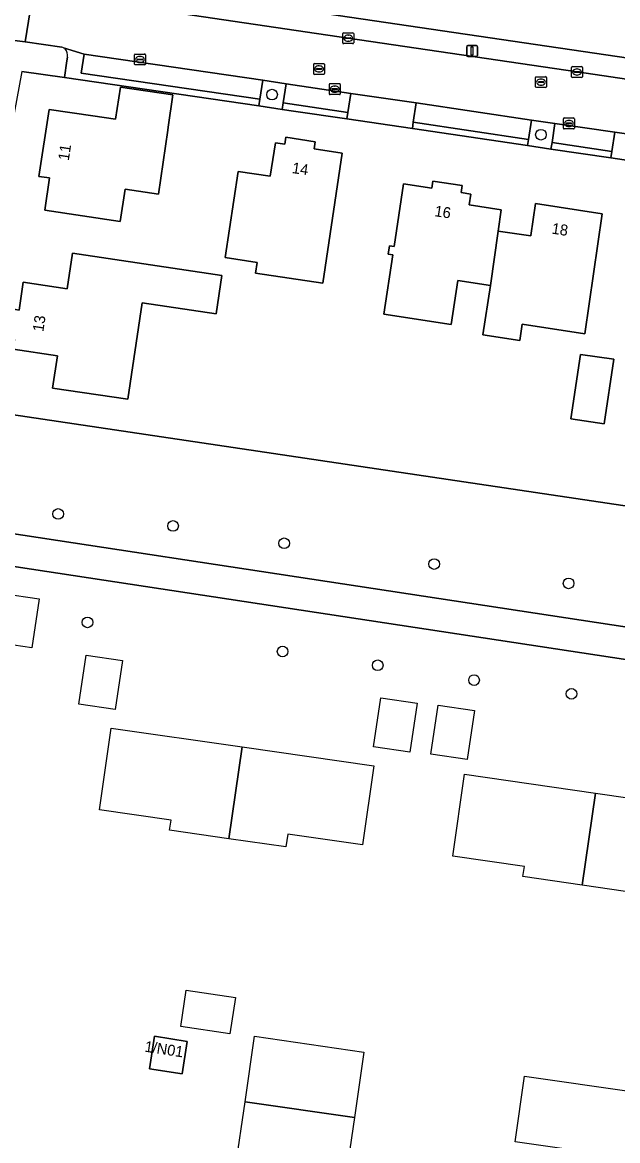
# Model space of a CAD drawing. Extents: x 164148 to 165261, y 382513 to 383432.
# Drawn here: x 164672.8 to 164727.4, y 382951.2 to 383053.9 of the extents above; entities that cross this region are included whole.
import ezdxf

# ---------------------------------------------------------------- set-up
doc = ezdxf.new("R2010")
doc.units = 0
for name, color, linetype in [('IMGEO_Boom', 7, 'Continuous'), ('IMGEO_Erf', 7, 'Continuous'), ('IMGEO_Fietspad_gesloten', 7, 'Continuous'), ('IMGEO_Groenvoorziening', 7, 'Continuous'), ('IMGEO_Kolk', 7, 'Continuous'), ('IMGEO_Lichtmast', 7, 'Continuous'), ('IMGEO_Pand', 7, 'Continuous'), ('IMGEO_Pand_nummerreeks', 7, 'Continuous'), ('IMGEO_Pand_vergunning_verleend', 7, 'Continuous'), ('IMGEO_Parkeervlak_open', 7, 'Continuous'), ('IMGEO_Rijbaan_lokaal_open', 7, 'Continuous'), ('IMGEO_Rioolput', 7, 'Continuous'), ('IMGEO_Voetpad_open', 7, 'Continuous')]:
    doc.layers.add(name, color=color, linetype=linetype)

msp = doc.modelspace()

# ---------------------------------------------------------------- linework, layer by layer
at = {"layer": 'IMGEO_Boom'}
for centre in [(164695.7, 383047.25), (164720.4, 383043.57), (164676.06, 383008.76), (164686.61, 383007.66), (164696.82, 383006.07), (164710.6, 383004.16), (164722.94, 383002.39), (164678.75, 382998.81), (164696.67, 382996.13), (164705.41, 382994.87), (164714.26, 382993.51), (164723.21, 382992.25)]:
    msp.add_circle(centre, 0.489, dxfattribs=at)
at = {"layer": 'IMGEO_Erf'}
msp.add_lwpolyline([(164685.42, 383135.13), (164682.71, 383117.52), (164682.28, 383114.45), (164685.33, 383114), (164688.26, 383113.61), (164687.87, 383110.69), (164684.94, 383111.04), (164681.86, 383111.47), (164680.37, 383101.25), (164679.48, 383095.31), (164679.33, 383094.34), (164679.22, 383092.55), (164677.94, 383082.47), (164677.67, 383082.49), (164677.5, 383081.52), (164676.6, 383075.67), (164674.06, 383058.63), (164743.46, 383048.39), (164750.22, 383047.41), (164757.63, 383053.52), (164711.83, 383108.45)], dxfattribs=at)
for points in [[(164773.62, 383034.37), (164756.91, 383036.85), (164756.95, 383037.01), (164750.96, 383037.88), (164745.47, 383038.7), (164743.33, 383039.01), (164732.54, 383040.59), (164726.83, 383041.44), (164721.32, 383042.25), (164719.18, 383042.57), (164708.59, 383044.13), (164702.57, 383045.03), (164697.67, 383045.73), (164696.64, 383045.89), (164694.5, 383046.22), (164676.63, 383048.82), (164672.72, 383049.38), (164670.37, 383036.74), (164669.46, 383030.81), (164668.04, 383018.43), (164792.93, 382999.88), (164794.33, 383009.58), (164793.99, 383009.98)], [(164685.26, 383038.11), (164682.2, 383038.56), (164681.76, 383035.6), (164674.83, 383036.64), (164675.27, 383039.6), (164674.29, 383039.75), (164675.22, 383045.9), (164679.25, 383045.3), (164681.32, 383044.99), (164681.77, 383047.95), (164686.6, 383047.22), (164686.16, 383044.26), (164686.12, 383044)], [(164700.38, 383029.95), (164694.19, 383030.86), (164694.34, 383031.85), (164691.39, 383032.29), (164692.59, 383040.2), (164695.54, 383039.77), (164696.01, 383042.82), (164696.87, 383042.69), (164696.97, 383043.34), (164699.67, 383042.93), (164699.57, 383042.28), (164702.14, 383041.89)], [(164724.44, 383025.3), (164718.68, 383026.17), (164718.45, 383024.68), (164715.07, 383025.19), (164715.76, 383029.73), (164712.77, 383030.18), (164712.16, 383026.16), (164705.98, 383027.09), (164706.81, 383032.55), (164706.37, 383032.62), (164706.49, 383033.38), (164706.92, 383033.32), (164707.79, 383039.05), (164710.38, 383038.66), (164710.48, 383039.32), (164713.17, 383038.92), (164713.07, 383038.26), (164713.95, 383038.12), (164713.8, 383037.14), (164716.76, 383036.69), (164716.46, 383034.72), (164719.46, 383034.28), (164719.47, 383034.32), (164719.89, 383037.25), (164726.04, 383036.32)], [(164690.56, 383027.14), (164683.78, 383028.15), (164682.46, 383019.29), (164675.54, 383020.32), (164675.98, 383023.29), (164671.93, 383023.9), (164672.06, 383024.77), (164671.4, 383024.87), (164671.8, 383027.58), (164672.46, 383027.48), (164672.85, 383030.04), (164676.88, 383029.44), (164677.37, 383032.71), (164691.09, 383030.66)], [(164727.09, 383022.96), (164726.22, 383017.04), (164723.14, 383017.49), (164724.02, 383023.41)]]:
    msp.add_lwpolyline(points, close=True, dxfattribs=at)
at = {"layer": 'IMGEO_Fietspad_gesloten'}
for points in [[(164659.71, 383008.8), (164659.27, 383005.88), (164764.64, 382989.85), (164848.68, 382977.1), (164852.65, 382976.48)], [(164853.35, 382979.4), (164849.16, 382980.04), (164765.13, 382992.77), (164659.71, 383008.8)]]:
    msp.add_lwpolyline(points, dxfattribs=at)
at = {"layer": 'IMGEO_Groenvoorziening'}
for points in [[(164676.4, 383051.61), (164673.04, 383052.1), (164672.04, 383052.23)], [(164672.72, 383049.38), (164676.63, 383048.82), (164676.86, 383050.36), (164676.91, 383050.69)], [(164807.06, 382994.32), (164794.33, 383009.58), (164792.93, 382999.88), (164668.04, 383018.43)], [(164659.71, 383008.8), (164765.13, 382992.77), (164849.16, 382980.04)], [(164852.65, 382976.48), (164848.68, 382977.1), (164764.64, 382989.85), (164659.27, 383005.88), (164658.5, 383000.69), (164650.93, 382950.3), (164641.67, 382887.26), (164640.8, 382881.34), (164637.73, 382860.44), (164636.91, 382854.85), (164636.82, 382854.45), (164636.64, 382853.58)]]:
    msp.add_lwpolyline(points, dxfattribs=at)
for points in [[(164696.99, 383048.25), (164694.86, 383048.57), (164694.58, 383046.82), (164694.5, 383046.22), (164696.64, 383045.89), (164696.73, 383046.49)], [(164721.67, 383044.59), (164719.52, 383044.91), (164719.27, 383043.14), (164719.18, 383042.57), (164721.32, 383042.25), (164721.42, 383042.85)], [(164684.46, 382957.82), (164684.91, 382960.81), (164687.91, 382960.35), (164687.46, 382957.36)]]:
    msp.add_lwpolyline(points, close=True, dxfattribs=at)
for centre, radius, start, end in [((164676.27, 383050.99), 0.629, 64.7595, 77.8658), ((164676.25, 383050.94), 0.681, 46.8312, 64.8969), ((164675.99, 383050.85), 0.932, 350.0421, 39.4226)]:
    msp.add_arc(centre, radius, start, end, dxfattribs=at)
at = {"layer": 'IMGEO_Kolk'}
for p, q in [((164702.2, 383052), (164702.2, 383052.86)), ((164702.27, 383052.93), (164703.12, 383052.93)), ((164702.68, 383052.71), (164702.71, 383052.71)), ((164703.2, 383052.86), (164703.2, 383052)), ((164703.12, 383051.93), (164702.27, 383051.93)), ((164702.45, 383052.42), (164702.45, 383052.44)), ((164702.89, 383052.39), (164702.49, 383052.39)), ((164702.5, 383052.47), (164702.9, 383052.47)), ((164702.71, 383052.15), (164702.68, 383052.15)), ((164702.94, 383052.44), (164702.94, 383052.42)), ((164683.07, 383050.05), (164683.07, 383050.91)), ((164683.14, 383050.98), (164683.99, 383050.98)), ((164683.37, 383050.52), (164683.77, 383050.52)), ((164683.55, 383050.76), (164683.58, 383050.76)), ((164684.07, 383050.91), (164684.07, 383050.05)), ((164683.99, 383049.98), (164683.14, 383049.98)), ((164683.32, 383050.47), (164683.32, 383050.49)), ((164683.76, 383050.44), (164683.36, 383050.44)), ((164683.58, 383050.2), (164683.55, 383050.2)), ((164683.81, 383050.49), (164683.81, 383050.47)), ((164723.22, 383048.9), (164723.22, 383049.75)), ((164723.29, 383049.83), (164724.14, 383049.83)), ((164723.7, 383049.61), (164723.73, 383049.61)), ((164724.22, 383049.75), (164724.22, 383048.9)), ((164724.14, 383048.83), (164723.29, 383048.83)), ((164723.47, 383049.32), (164723.47, 383049.33)), ((164723.91, 383049.28), (164723.51, 383049.28)), ((164723.52, 383049.37), (164723.91, 383049.37)), ((164723.73, 383049.05), (164723.7, 383049.05)), ((164723.96, 383049.33), (164723.96, 383049.32)), ((164700.97, 383047.33), (164700.97, 383048.19)), ((164701.04, 383048.26), (164701.89, 383048.26)), ((164701.22, 383047.75), (164701.22, 383047.77)), ((164701.66, 383047.72), (164701.26, 383047.72)), ((164701.27, 383047.8), (164701.66, 383047.8)), ((164701.45, 383048.04), (164701.48, 383048.04)), ((164701.48, 383047.48), (164701.45, 383047.48)), ((164701.71, 383047.77), (164701.71, 383047.75)), ((164701.97, 383048.19), (164701.97, 383047.33)), ((164701.89, 383047.26), (164701.04, 383047.26)), ((164722.47, 383044.18), (164722.47, 383045.03)), ((164722.54, 383045.11), (164723.4, 383045.11)), ((164722.73, 383044.6), (164722.73, 383044.61)), ((164722.77, 383044.65), (164723.17, 383044.65)), ((164723.16, 383044.56), (164722.77, 383044.56)), ((164722.96, 383044.89), (164722.98, 383044.89)), ((164723.21, 383044.61), (164723.21, 383044.6)), ((164723.47, 383045.03), (164723.47, 383044.18)), ((164723.4, 383044.11), (164722.54, 383044.11)), ((164722.98, 383044.33), (164722.95, 383044.33))]:
    msp.add_line(p, q, dxfattribs=at)
for points in [[(164702.2, 383052), (164702.2, 383052.86)], [(164702.27, 383052.93), (164703.12, 383052.93)], [(164703.2, 383052.86), (164703.2, 383052)], [(164703.12, 383051.93), (164702.27, 383051.93)], [(164683.07, 383050.05), (164683.07, 383050.91)], [(164683.14, 383050.98), (164683.99, 383050.98)], [(164684.07, 383050.91), (164684.07, 383050.05)], [(164683.99, 383049.98), (164683.14, 383049.98)], [(164723.22, 383048.9), (164723.22, 383049.75)], [(164723.29, 383049.83), (164724.14, 383049.83)], [(164724.22, 383049.75), (164724.22, 383048.9)], [(164724.14, 383048.83), (164723.29, 383048.83)], [(164700.97, 383047.33), (164700.97, 383048.19)], [(164701.04, 383048.26), (164701.89, 383048.26)], [(164701.97, 383048.19), (164701.97, 383047.33)], [(164701.89, 383047.26), (164701.04, 383047.26)], [(164722.47, 383044.18), (164722.47, 383045.03)], [(164722.54, 383045.11), (164723.4, 383045.11)], [(164723.47, 383045.03), (164723.47, 383044.18)], [(164723.4, 383044.11), (164722.54, 383044.11)]]:
    msp.add_lwpolyline(points, dxfattribs=at)
for centre, radius, start, end in [((164702.27, 383052.85), 0.0765, 91.552, 178.448), ((164702.27, 383052.85), 0.0765, 91.552, 178.448), ((164703.12, 383052.85), 0.0765, 1.552, 88.448), ((164703.12, 383052.85), 0.0765, 1.552, 88.448), ((164702.27, 383052), 0.0765, 181.552, 268.448), ((164702.27, 383052), 0.0765, 181.552, 268.448), ((164702.5, 383052.43), 0.0403, 85.8775, 175.7526), ((164702.49, 383052.42), 0.0366, 178.938, 274.7102), ((164702.9, 383052.43), 0.043, 264.8664, 352.4533), ((164702.9, 383052.43), 0.0386, 1.7309, 96.639), ((164703.12, 383052), 0.0765, 271.552, 358.448), ((164703.12, 383052), 0.0765, 271.552, 358.448), ((164683.14, 383050.91), 0.0765, 91.552, 178.448), ((164683.14, 383050.91), 0.0765, 91.552, 178.448), ((164683.37, 383050.48), 0.0403, 85.8775, 175.7526), ((164683.77, 383050.49), 0.0386, 1.7309, 96.639), ((164683.99, 383050.91), 0.0765, 1.552, 88.448), ((164683.99, 383050.91), 0.0765, 1.552, 88.448), ((164683.14, 383050.06), 0.0765, 181.552, 268.448), ((164683.14, 383050.06), 0.0765, 181.552, 268.448), ((164683.36, 383050.47), 0.0366, 178.938, 274.7102), ((164683.77, 383050.48), 0.043, 264.8664, 352.4533), ((164683.99, 383050.06), 0.0765, 271.552, 358.448), ((164683.99, 383050.06), 0.0765, 271.552, 358.448), ((164723.29, 383049.75), 0.0765, 91.552, 178.448), ((164723.29, 383049.75), 0.0765, 91.552, 178.448), ((164724.14, 383049.75), 0.0765, 1.552, 88.448), ((164724.14, 383049.75), 0.0765, 1.552, 88.448), ((164723.29, 383048.9), 0.0765, 181.552, 268.448), ((164723.29, 383048.9), 0.0765, 181.552, 268.448), ((164723.51, 383049.33), 0.0403, 85.8775, 175.7526), ((164723.51, 383049.32), 0.0366, 178.938, 274.7102), ((164723.92, 383049.33), 0.0386, 1.7309, 96.639), ((164723.92, 383049.33), 0.043, 264.8664, 352.4533), ((164724.14, 383048.9), 0.0765, 271.552, 358.448), ((164724.14, 383048.9), 0.0765, 271.552, 358.448), ((164701.04, 383048.18), 0.0765, 91.552, 178.448), ((164701.04, 383048.18), 0.0765, 91.552, 178.448), ((164701.26, 383047.76), 0.0403, 85.8775, 175.7526), ((164701.26, 383047.75), 0.0366, 178.938, 274.7102), ((164701.67, 383047.76), 0.0386, 1.7309, 96.639), ((164701.67, 383047.76), 0.043, 264.8664, 352.4533), ((164701.89, 383048.18), 0.0765, 1.552, 88.448), ((164701.89, 383048.18), 0.0765, 1.552, 88.448), ((164701.04, 383047.33), 0.0765, 181.552, 268.448), ((164701.04, 383047.33), 0.0765, 181.552, 268.448), ((164701.89, 383047.33), 0.0765, 271.552, 358.448), ((164701.89, 383047.33), 0.0765, 271.552, 358.448), ((164722.54, 383045.03), 0.0765, 91.552, 178.448), ((164722.54, 383045.03), 0.0765, 91.552, 178.448), ((164722.77, 383044.61), 0.0403, 85.8775, 175.7526), ((164722.76, 383044.6), 0.0366, 178.938, 274.7102), ((164723.17, 383044.61), 0.043, 264.8664, 352.4533), ((164723.17, 383044.61), 0.0386, 1.7309, 96.639), ((164723.39, 383045.03), 0.0765, 1.552, 88.448), ((164723.39, 383045.03), 0.0765, 1.552, 88.448), ((164722.54, 383044.18), 0.0765, 181.552, 268.448), ((164722.54, 383044.18), 0.0765, 181.552, 268.448), ((164723.39, 383044.18), 0.0765, 271.552, 358.448), ((164723.39, 383044.18), 0.0765, 271.552, 358.448)]:
    msp.add_arc(centre, radius, start, end, dxfattribs=at)
for centre, major_axis, ratio, start_param, end_param in [((164702.68, 383052.43), (-0.387, 0.002), 0.722429, 4.712389, 7.853982), ((164702.71, 383052.43), (-0.39, 0.002), 0.717154, 1.570796, 4.712389), ((164683.55, 383050.48), (-0.387, 0.002), 0.722429, 4.712389, 7.853982), ((164683.58, 383050.48), (-0.39, 0.002), 0.717154, 1.570796, 4.712389), ((164723.7, 383049.33), (-0.387, 0.002), 0.722429, 4.712389, 7.853982), ((164723.73, 383049.33), (-0.39, 0.002), 0.717154, 1.570796, 4.712389), ((164701.45, 383047.76), (-0.387, 0.002), 0.722429, 4.712389, 7.853982), ((164701.48, 383047.76), (-0.39, 0.002), 0.717154, 1.570796, 4.712389), ((164722.96, 383044.61), (-0.387, 0.002), 0.722429, 4.712389, 7.853982), ((164722.98, 383044.61), (-0.39, 0.002), 0.717154, 1.570796, 4.712389)]:
    msp.add_ellipse(centre, major_axis=major_axis, ratio=ratio, start_param=start_param, end_param=end_param, dxfattribs=at)
at = {"layer": 'IMGEO_Lichtmast'}
for p, q in [((164713.58, 383050.85), (164713.58, 383051.65)), ((164713.58, 383051.65), (164713.58, 383050.85)), ((164713.68, 383051.75), (164714.47, 383051.75)), ((164714.47, 383051.75), (164713.68, 383051.75)), ((164714.57, 383051.65), (164714.57, 383050.85)), ((164714.57, 383050.85), (164714.57, 383051.65)), ((164714.47, 383050.75), (164713.68, 383050.75)), ((164713.68, 383050.75), (164714.47, 383050.75))]:
    msp.add_line(p, q, dxfattribs=at)
msp.add_lwpolyline([(164714, 383051.63), (164714.15, 383051.63), (164714.15, 383050.88), (164714, 383050.88), (164714, 383051.63)], dxfattribs=at)
for centre, start, end in [((164713.68, 383051.65), 90, 180), ((164713.68, 383051.65), 90, 180), ((164714.47, 383051.65), 0, 90), ((164714.47, 383051.65), 360, 90), ((164713.68, 383050.85), 180, 270), ((164713.68, 383050.85), 180, 270), ((164714.47, 383050.85), 270, 0), ((164714.47, 383050.85), 270, 0)]:
    msp.add_arc(centre, 0.1, start, end, dxfattribs=at)
at = {"layer": 'IMGEO_Pand'}
for points in [[(164686.12, 383044), (164686.16, 383044.26), (164686.6, 383047.22), (164681.77, 383047.95), (164681.32, 383044.99), (164679.25, 383045.3), (164675.22, 383045.9), (164674.29, 383039.75), (164675.27, 383039.6), (164674.83, 383036.64), (164681.76, 383035.6), (164682.2, 383038.56), (164685.26, 383038.11)], [(164702.14, 383041.89), (164699.57, 383042.28), (164699.67, 383042.93), (164696.97, 383043.34), (164696.87, 383042.69), (164696.01, 383042.82), (164695.54, 383039.77), (164692.59, 383040.2), (164691.39, 383032.29), (164694.34, 383031.85), (164694.19, 383030.86), (164700.38, 383029.95)], [(164716.46, 383034.72), (164716.76, 383036.69), (164713.8, 383037.14), (164713.95, 383038.12), (164713.07, 383038.26), (164713.17, 383038.92), (164710.48, 383039.32), (164710.38, 383038.66), (164707.79, 383039.05), (164706.92, 383033.32), (164706.49, 383033.38), (164706.37, 383032.62), (164706.81, 383032.55), (164705.98, 383027.09), (164712.16, 383026.16), (164712.77, 383030.18), (164715.76, 383029.73)], [(164719.89, 383037.25), (164719.47, 383034.32), (164719.46, 383034.28), (164716.46, 383034.72), (164715.76, 383029.73), (164715.07, 383025.19), (164718.45, 383024.68), (164718.68, 383026.17), (164724.44, 383025.3), (164726.04, 383036.32)], [(164683.78, 383028.15), (164690.56, 383027.14), (164691.09, 383030.66), (164677.37, 383032.71), (164676.88, 383029.44), (164672.85, 383030.04), (164672.46, 383027.48), (164671.8, 383027.58), (164671.4, 383024.87), (164672.06, 383024.77), (164671.93, 383023.9), (164675.98, 383023.29), (164675.54, 383020.32), (164682.46, 383019.29)], [(164727.09, 383022.96), (164724.02, 383023.41), (164723.14, 383017.49), (164726.22, 383017.04)], [(164684.91, 382960.81), (164684.46, 382957.82), (164687.46, 382957.36), (164687.91, 382960.35)]]:
    msp.add_lwpolyline(points, close=True, dxfattribs=at)
at = {"layer": 'IMGEO_Pand_vergunning_verleend'}
for points in [[(164670.3, 382996.95), (164670.97, 383001.46), (164674.3, 383000.97), (164673.64, 382996.46)], [(164677.96, 382991.31), (164678.63, 382995.81), (164681.97, 382995.31), (164681.3, 382990.81)], [(164705.01, 382987.38), (164705.68, 382991.88), (164709.02, 382991.39), (164708.35, 382986.88)], [(164710.28, 382986.71), (164710.95, 382991.21), (164714.29, 382990.72), (164713.62, 382986.21)], [(164679.85, 382981.6), (164680.93, 382989.11), (164692.95, 382987.39), (164691.74, 382978.94), (164686.29, 382979.72), (164686.43, 382980.66)], [(164691.74, 382978.94), (164692.95, 382987.39), (164705.05, 382985.65), (164704.01, 382978.4), (164697.14, 382979.38), (164696.96, 382978.19)], [(164712.3, 382977.35), (164713.38, 382984.86), (164725.4, 382983.13), (164724.19, 382974.68), (164718.75, 382975.47), (164718.88, 382976.41)], [(164724.19, 382974.68), (164725.4, 382983.13), (164737.5, 382981.4), (164736.46, 382974.14), (164729.59, 382975.13), (164729.42, 382973.93)], [(164687.32, 382961.7), (164687.82, 382965.04), (164692.33, 382964.37), (164691.83, 382961.03)], [(164693.23, 382954.8), (164694.09, 382960.81), (164704.14, 382959.36), (164703.27, 382953.35)], [(164718.03, 382951.14), (164718.9, 382957.15), (164728.94, 382955.7), (164728.07, 382949.69)], [(164692.36, 382948.79), (164693.23, 382954.8), (164703.27, 382953.35), (164702.4, 382947.34)]]:
    msp.add_lwpolyline(points, close=True, dxfattribs=at)
at = {"layer": 'IMGEO_Parkeervlak_open'}
for points in [[(164694.86, 383048.57), (164678.43, 383050.98), (164678.17, 383049.21), (164694.58, 383046.82)], [(164702.93, 383047.37), (164696.99, 383048.25), (164696.73, 383046.49), (164702.66, 383045.62)], [(164719.52, 383044.91), (164708.94, 383046.5), (164708.68, 383044.73), (164719.27, 383043.14)], [(164727.19, 383043.8), (164721.67, 383044.59), (164721.42, 383042.85), (164726.9, 383042.04)]]:
    msp.add_lwpolyline(points, close=True, dxfattribs=at)
at = {"layer": 'IMGEO_Rijbaan_lokaal_open'}
for points in [[(164672.04, 383052.23), (164673.04, 383052.1), (164673.76, 383056.68), (164673.1, 383056.79)], [(164723.72, 383049.33), (164702.7, 383052.43), (164684.63, 383055.09), (164673.76, 383056.68), (164673.04, 383052.1), (164676.4, 383051.61)], [(164676.54, 383051.56), (164678.43, 383050.98), (164694.86, 383048.57), (164696.99, 383048.25), (164702.93, 383047.37), (164708.94, 383046.5), (164719.52, 383044.91), (164721.67, 383044.59), (164727.19, 383043.8), (164732.89, 383042.97), (164743.67, 383041.35), (164745.82, 383041.05), (164751.34, 383040.23), (164753.98, 383039.85)], [(164753.99, 383044.96), (164749.89, 383045.47), (164743.73, 383046.37), (164723.72, 383049.33)]]:
    msp.add_lwpolyline(points, dxfattribs=at)
msp.add_arc((164676.27, 383050.99), 0.629, 64.7595, 77.8658, dxfattribs=at)
at = {"layer": 'IMGEO_Rioolput'}
for p, q in [((164699.53, 383049.18), (164699.53, 383050.04)), ((164699.6, 383050.11), (164700.45, 383050.11)), ((164699.78, 383049.6), (164699.78, 383049.62)), ((164700.22, 383049.57), (164699.82, 383049.57)), ((164699.83, 383049.65), (164700.23, 383049.65)), ((164700.01, 383049.89), (164700.04, 383049.89)), ((164700.27, 383049.62), (164700.27, 383049.6)), ((164700.53, 383050.04), (164700.53, 383049.18)), ((164700.45, 383049.11), (164699.6, 383049.11)), ((164700.04, 383049.33), (164700.01, 383049.33)), ((164719.91, 383047.98), (164719.91, 383048.83)), ((164719.98, 383048.9), (164720.83, 383048.9)), ((164720.4, 383048.68), (164720.42, 383048.68)), ((164720.91, 383048.83), (164720.91, 383047.98)), ((164720.83, 383047.9), (164719.98, 383047.9)), ((164720.17, 383048.4), (164720.17, 383048.41)), ((164720.21, 383048.45), (164720.61, 383048.45)), ((164720.6, 383048.36), (164720.21, 383048.36)), ((164720.42, 383048.12), (164720.39, 383048.12)), ((164720.65, 383048.41), (164720.65, 383048.4))]:
    msp.add_line(p, q, dxfattribs=at)
for points in [[(164699.53, 383049.18), (164699.53, 383050.04)], [(164699.6, 383050.11), (164700.45, 383050.11)], [(164700.53, 383050.04), (164700.53, 383049.18)], [(164700.45, 383049.11), (164699.6, 383049.11)], [(164719.91, 383047.98), (164719.91, 383048.83)], [(164719.98, 383048.9), (164720.83, 383048.9)], [(164720.91, 383048.83), (164720.91, 383047.98)], [(164720.83, 383047.9), (164719.98, 383047.9)]]:
    msp.add_lwpolyline(points, dxfattribs=at)
for centre, radius, start, end in [((164699.6, 383050.03), 0.0765, 91.552, 178.448), ((164699.6, 383050.03), 0.0765, 91.552, 178.448), ((164699.83, 383049.61), 0.0403, 85.8775, 175.7526), ((164699.82, 383049.6), 0.0366, 178.938, 274.7102), ((164700.23, 383049.61), 0.043, 264.8664, 352.4533), ((164700.23, 383049.61), 0.0386, 1.7309, 96.639), ((164700.45, 383050.03), 0.0765, 1.552, 88.448), ((164700.45, 383050.03), 0.0765, 1.552, 88.448), ((164699.6, 383049.18), 0.0765, 181.552, 268.448), ((164699.6, 383049.18), 0.0765, 181.552, 268.448), ((164700.45, 383049.18), 0.0765, 271.552, 358.448), ((164700.45, 383049.18), 0.0765, 271.552, 358.448), ((164719.98, 383048.83), 0.0765, 91.552, 178.448), ((164719.98, 383048.83), 0.0765, 91.552, 178.448), ((164720.83, 383048.83), 0.0765, 1.552, 88.448), ((164720.83, 383048.83), 0.0765, 1.552, 88.448), ((164719.98, 383047.98), 0.0765, 181.552, 268.448), ((164719.98, 383047.98), 0.0765, 181.552, 268.448), ((164720.21, 383048.41), 0.0403, 85.8775, 175.7526), ((164720.2, 383048.4), 0.0366, 178.938, 274.7102), ((164720.61, 383048.4), 0.043, 264.8664, 352.4533), ((164720.61, 383048.41), 0.0386, 1.7309, 96.639), ((164720.83, 383047.98), 0.0765, 271.552, 358.448), ((164720.83, 383047.98), 0.0765, 271.552, 358.448)]:
    msp.add_arc(centre, radius, start, end, dxfattribs=at)
for centre, major_axis, ratio, start_param, end_param in [((164700.01, 383049.61), (-0.387, 0.002), 0.722429, 4.712389, 7.853982), ((164700.04, 383049.61), (-0.39, 0.002), 0.717154, 1.570796, 4.712389), ((164720.39, 383048.4), (-0.387, 0.002), 0.722429, 4.712389, 7.853982), ((164720.42, 383048.4), (-0.39, 0.002), 0.717154, 1.570796, 4.712389)]:
    msp.add_ellipse(centre, major_axis=major_axis, ratio=ratio, start_param=start_param, end_param=end_param, dxfattribs=at)
at = {"layer": 'IMGEO_Voetpad_open'}
for points in [[(164754.15, 383046.91), (164750.22, 383047.41), (164743.46, 383048.39), (164674.06, 383058.63), (164673.68, 383058.69), (164672.81, 383058.82)], [(164673.1, 383056.79), (164673.76, 383056.68), (164684.63, 383055.09), (164702.7, 383052.43), (164723.72, 383049.33), (164743.73, 383046.37), (164749.89, 383045.47), (164753.99, 383044.96)], [(164678.17, 383049.21), (164678.43, 383050.98), (164676.54, 383051.56)], [(164676.91, 383050.69), (164676.86, 383050.36), (164676.63, 383048.82), (164694.5, 383046.22), (164694.58, 383046.82), (164678.17, 383049.21)]]:
    msp.add_lwpolyline(points, dxfattribs=at)
for points in [[(164696.73, 383046.49), (164696.64, 383045.89), (164697.67, 383045.73), (164702.57, 383045.03), (164702.66, 383045.62)], [(164708.94, 383046.5), (164702.93, 383047.37), (164702.66, 383045.62), (164702.57, 383045.03), (164708.59, 383044.13), (164708.68, 383044.73)], [(164708.68, 383044.73), (164708.59, 383044.13), (164719.18, 383042.57), (164719.27, 383043.14)], [(164732.89, 383042.97), (164727.19, 383043.8), (164726.9, 383042.04), (164726.83, 383041.44), (164732.54, 383040.59), (164732.62, 383041.2)], [(164721.42, 383042.85), (164721.32, 383042.25), (164726.83, 383041.44), (164726.9, 383042.04)]]:
    msp.add_lwpolyline(points, close=True, dxfattribs=at)
for centre, radius, start, end in [((164676.25, 383050.94), 0.681, 46.8312, 64.8969), ((164675.99, 383050.85), 0.932, 350.0421, 39.4226)]:
    msp.add_arc(centre, radius, start, end, dxfattribs=at)

# ---------------------------------------------------------------- texts
at = {"layer": 'IMGEO_Pand_nummerreeks'}
for s, rotation, p in [('11', 81.4746, (164677.03, 383041.15)), ('14', 351.44, (164697.49, 383040.06)), ('16', 351.4114, (164710.58, 383036.1)), ('18', 351.4171, (164721.34, 383034.5)), ('13', 81.5319, (164674.69, 383025.44)), ('1/N01', 351.3483, (164683.95, 382959.41))]:
    msp.add_text(s, height=1, rotation=rotation, dxfattribs=at).set_placement(p)

doc.saveas('drawing.dxf')
